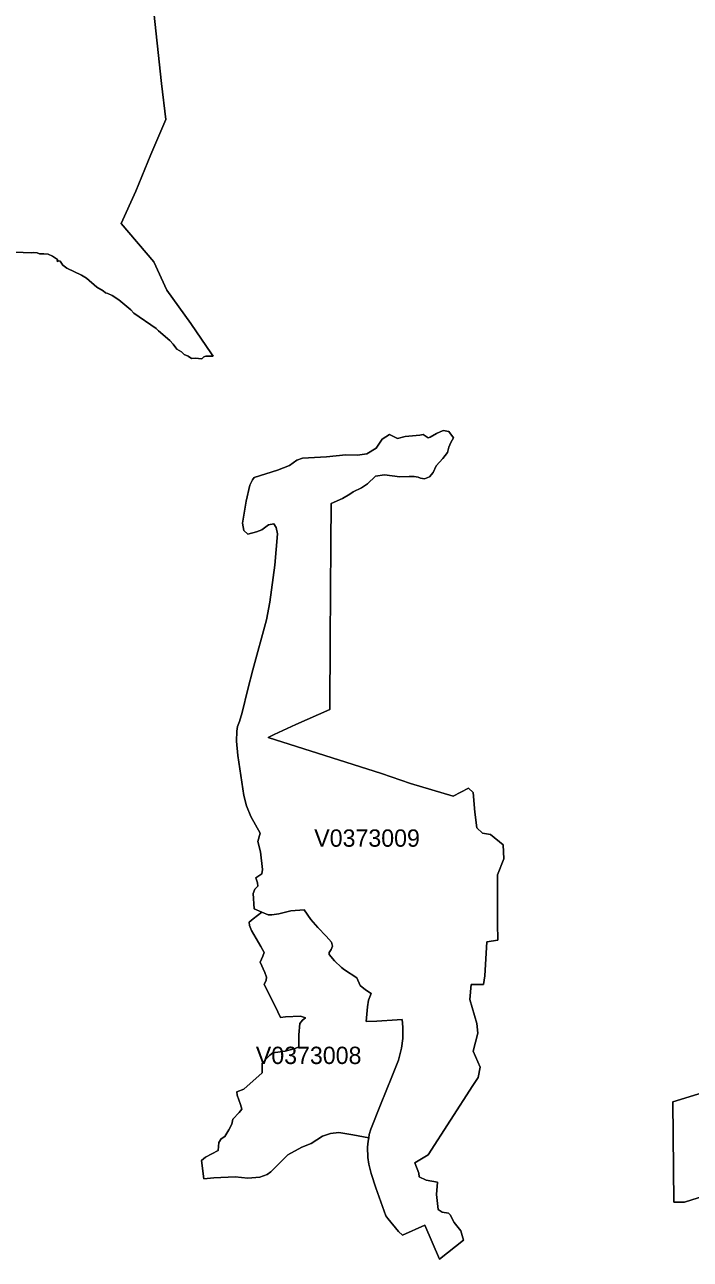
# Model space of a CAD drawing. Extents: x 369010 to 735936, y 6377141 to 6616555.
# Drawn here: x 395235 to 399077, y 6467815 to 6474944 of the extents above; entities that cross this region are included whole.
import ezdxf
from ezdxf.enums import TextEntityAlignment as Align

# ---------------------------------------------------------------- set-up
doc = ezdxf.new("R2010")
doc.units = 0
doc.header["$LTSCALE"] = 40
doc.layers.add('3', color=7, linetype='Continuous', lineweight=13)
doc.layers.add('4', color=7, linetype='Continuous')

msp = doc.modelspace()

# ---------------------------------------------------------------- linework, layer by layer
at = {"layer": '3'}
for points in [[(395176.39, 6473631.47), (395275.53, 6473626.34), (395287.94, 6473628.49), (395306.81, 6473626.51), (395320.38, 6473621.54), (395344.71, 6473620.88), (395370.69, 6473618.4), (395394.85, 6473607.64), (395424.48, 6473589.44), (395422.16, 6473579.51), (395424.31, 6473576.86), (395431.26, 6473581.16), (395440.04, 6473579.17), (395455.76, 6473555.34), (395479.1, 6473539.29), (395562.34, 6473497.25), (395591.97, 6473480.53), (395650.89, 6473429.39), (395687.46, 6473408.21), (395700.54, 6473396.46), (395714.94, 6473391.66), (395739.27, 6473381.07), (395778.49, 6473355.74), (395848.17, 6473297.49), (395864.72, 6473278.95), (395994.81, 6473189.25), (396006.39, 6473176.34), (396072.26, 6473121.72), (396092.29, 6473100.21), (396112.98, 6473071.41), (396139.29, 6473055.52), (396155.51, 6473039.96), (396179.51, 6473030.2), (396197.71, 6473016.46), (396219.23, 6473018.12), (396257.63, 6473014.97), (396269.71, 6473026.23), (396279.64, 6473031.19), (396322.83, 6473029.37), (396312.74, 6473043.77), (396193.74, 6473218.04), (396055.71, 6473411.35), (395980.08, 6473575.04), (395792.39, 6473796.98), (395876.14, 6473984), (395963.53, 6474194.68), (396050.25, 6474396.1), (396025.09, 6474605.46), (395974.78, 6475071.03)], [(395974.78, 6475071.03), (396025.09, 6474605.46), (396050.25, 6474396.1), (395963.53, 6474194.68), (395876.14, 6473984), (395792.39, 6473796.98), (395980.08, 6473575.04), (396055.71, 6473411.35), (396193.74, 6473218.04), (396312.74, 6473043.77), (396322.83, 6473029.37), (396279.64, 6473031.19), (396269.71, 6473026.23), (396257.63, 6473014.97), (396219.23, 6473018.12), (396197.71, 6473016.46), (396179.51, 6473030.2), (396155.51, 6473039.96), (396139.29, 6473055.52), (396112.98, 6473071.41), (396092.29, 6473100.21), (396072.26, 6473121.72), (396006.39, 6473176.34), (395994.81, 6473189.25), (395864.72, 6473278.95), (395848.17, 6473297.49), (395778.49, 6473355.74), (395739.27, 6473381.07), (395714.94, 6473391.66), (395700.54, 6473396.46), (395687.46, 6473408.21), (395650.89, 6473429.39), (395591.97, 6473480.53), (395562.34, 6473497.25), (395479.1, 6473539.29), (395455.76, 6473555.34), (395440.04, 6473579.17), (395431.26, 6473581.16)], [(395431.26, 6473581.16), (395424.31, 6473576.86), (395422.16, 6473579.51), (395424.48, 6473589.44), (395394.85, 6473607.64), (395370.69, 6473618.4), (395344.71, 6473620.88), (395320.38, 6473621.54), (395306.81, 6473626.51), (395287.94, 6473628.49), (395275.53, 6473626.34), (395176.39, 6473631.47)], [(396560.33, 6472330.12), (396694.72, 6472371.82), (396763.24, 6472397.97), (396806.44, 6472430.08), (396839.21, 6472440.51), (396976.74, 6472449.61), (397089.12, 6472460.86), (397156.15, 6472458.71), (397209.77, 6472465.99), (397262.73, 6472499.92), (397298.15, 6472550.9), (397340.35, 6472577.05), (397386.86, 6472554.87), (397431.22, 6472565.96), (397514.96, 6472573.24), (397534.16, 6472577.88), (397563.12, 6472559.5), (397576.2, 6472562.15), (397611.78, 6472584.5), (397649.85, 6472601.54), (397683.94, 6472594.92), (397710.25, 6472558.18), (397694.53, 6472531.86), (397683.94, 6472505.55), (397674.84, 6472473.94), (397648.52, 6472439.68), (397609.13, 6472397.64), (397593.24, 6472359.41), (397572.22, 6472333.09), (397543.26, 6472322.67), (397519.59, 6472326.47), (397506.35, 6472330.94), (397483.51, 6472335.41), (397454.72, 6472335.41), (397399.93, 6472332.76), (397312.38, 6472345.34), (397259.42, 6472336.74), (397213.74, 6472292.88), (397179.32, 6472269.54), (397131.65, 6472247.36), (397112.62, 6472234.29), (397068.93, 6472207.48), (397004.21, 6472180), (397002.89, 6471946.48), (396997.76, 6471392.2), (396996.6, 6470989.7), (396800.64, 6470902.81), (396674.37, 6470845.88), (396639.61, 6470827.67), (397294.51, 6470619.47), (397462, 6470561.87), (397707.44, 6470490.04), (397796.48, 6470535.89), (397823.96, 6470509.74), (397833.06, 6470397.03), (397844.31, 6470305.84), (397877.08, 6470275.71), (397922.93, 6470267.77), (397996.25, 6470208.85), (398001.38, 6470127.59), (397964.8, 6470034.74), (397963.48, 6469753.55), (397965.96, 6469657.39), (397901.91, 6469648.29), (397890.16, 6469451.84), (397883.54, 6469401.03), (397812.87, 6469402.35), (397805.09, 6469315.96), (397844.31, 6469175.77), (397849.61, 6469119.83), (397823.46, 6469016.39), (397864.01, 6468924.71), (397852.26, 6468865.12), (397820.81, 6468819.28), (397564.45, 6468417.93), (397487.16, 6468372.09), (397510.82, 6468313.17), (397512.15, 6468291.16), (397552.7, 6468271.63), (397616.91, 6468261.03), (397611.61, 6468189.04), (397622.04, 6468102.65), (397644.38, 6468086.92), (397680.96, 6468081.63), (397691.39, 6468072.53), (397713.9, 6468028.17), (397751.8, 6467978.35), (397767.52, 6467924.73), (397628.83, 6467814.84), (397543.76, 6468011.29), (397415.49, 6467953.69), (397393.48, 6467975.87), (397330.09, 6468050.51), (397318.51, 6468066.07), (397262.24, 6468227.93), (397235.42, 6468309.69), (397221.69, 6468364.64), (397215.89, 6468403.53), (397213.91, 6468461.79), (397217.22, 6468497.87)], [(397564.45, 6468417.93), (397820.81, 6468819.28), (397852.26, 6468865.12), (397864.01, 6468924.71), (397823.46, 6469016.39), (397849.61, 6469119.83), (397844.31, 6469175.77), (397805.09, 6469315.96), (397812.87, 6469402.35), (397883.54, 6469401.03), (397890.16, 6469451.84), (397901.91, 6469648.29), (397965.96, 6469657.39), (397963.48, 6469753.55), (397964.8, 6470034.74), (398001.38, 6470127.59), (397996.25, 6470208.85), (397922.93, 6470267.77), (397877.08, 6470275.71), (397844.31, 6470305.84), (397833.06, 6470397.03), (397823.96, 6470509.74), (397796.48, 6470535.89), (397707.44, 6470490.04), (397462, 6470561.87), (397294.51, 6470619.47), (396639.61, 6470827.67), (396674.37, 6470845.88), (396800.64, 6470902.81), (396996.6, 6470989.7), (396997.76, 6471392.2), (397002.89, 6471946.48), (397004.21, 6472180), (397068.93, 6472207.48), (397112.62, 6472234.29), (397131.65, 6472247.36), (397179.32, 6472269.54), (397213.74, 6472292.88), (397259.42, 6472336.74), (397312.38, 6472345.34), (397399.93, 6472332.76), (397454.72, 6472335.41), (397483.51, 6472335.41), (397506.35, 6472330.94), (397519.59, 6472326.47), (397543.26, 6472322.67), (397572.22, 6472333.09), (397593.24, 6472359.41), (397609.13, 6472397.64), (397648.52, 6472439.68), (397674.84, 6472473.94), (397683.94, 6472505.55), (397694.53, 6472531.86), (397710.25, 6472558.18), (397683.94, 6472594.92), (397649.85, 6472601.54), (397611.78, 6472584.5), (397576.2, 6472562.15), (397563.12, 6472559.5), (397534.16, 6472577.88), (397514.96, 6472573.24), (397431.22, 6472565.96), (397386.86, 6472554.87), (397340.35, 6472577.05), (397298.15, 6472550.9), (397262.73, 6472499.92), (397209.77, 6472465.99), (397156.15, 6472458.71), (397089.12, 6472460.86), (396976.74, 6472449.61), (396839.21, 6472440.51), (396806.44, 6472430.08), (396763.24, 6472397.97), (396694.72, 6472371.82), (396560.33, 6472330.12)], [(397217.22, 6468497.87), (397220.53, 6468517.23), (397129, 6468534.61), (397048.57, 6468546.36), (397000.24, 6468541.73), (396954.07, 6468525.34), (396888.69, 6468482.81), (396834.57, 6468461.96), (396753.48, 6468418.76), (396676.35, 6468340.31), (396655.17, 6468320.28), (396635.47, 6468304.56), (396592.44, 6468289.5), (396522.43, 6468284.2), (396449.94, 6468291.49), (396325.81, 6468286.19), (396269.71, 6468279.07), (396254.65, 6468385.66), (396279.47, 6468405.35), (396352.63, 6468442.59), (396355.94, 6468490.26), (396369.01, 6468510.95), (396389.86, 6468524.02), (396413.53, 6468563.24), (396431.07, 6468594.69), (396435.71, 6468624.81), (396472.28, 6468663.37), (396487.35, 6468681.91), (396480.89, 6468708.06), (396461.86, 6468763.67), (396458.55, 6468782.7), (396499.1, 6468797.1), (396604.85, 6468891.11), (396606.18, 6468947.38), (396649.37, 6468993.06), (396667.58, 6469008.12), (396737.59, 6469017.22), (396795.51, 6469031.29), (396816.53, 6469042.38), (396817.2, 6469110.4), (396823.65, 6469175.94), (396839.21, 6469195.14), (396856.25, 6469208.88), (396827.46, 6469219.3), (396741.23, 6469214.83), (396712.43, 6469210.86), (396681.65, 6469277.56), (396617.1, 6469402.35), (396628.85, 6469426.51), (396630.84, 6469443.56), (396621.07, 6469470.37), (396594.92, 6469530.28), (396609.98, 6469564.87), (396617.76, 6469585.89), (396598.23, 6469621.81), (396544.61, 6469713.83), (396532.2, 6469742.63), (396530.87, 6469760.83), (396553.88, 6469781.85), (396603.53, 6469819.25), (396560.33, 6469838.95), (396553.88, 6469926.67), (396562.98, 6469951.49), (396580.69, 6469969.7), (396579.37, 6469989.72), (396568.28, 6470017.86), (396604.19, 6470041.36), (396606.84, 6470066.35), (396595.59, 6470168.63), (396581.35, 6470228.21), (396594.43, 6470276.54), (396539.65, 6470371.04), (396515.48, 6470433.27), (396499.1, 6470492.69), (396465.17, 6470725.06), (396457.89, 6470807.31), (396458.55, 6470864.74), (396463.18, 6470892.22), (396474.93, 6470921.01), (396490.49, 6470971.82), (396523.09, 6471107.04), (396552.55, 6471219.25), (396631, 6471508.06), (396649.21, 6471609.01), (396679.33, 6471824), (396694.39, 6472004.07), (396686.45, 6472040.15), (396673.37, 6472062.99), (396642.75, 6472056.54), (396604.19, 6472027.08), (396572.75, 6472016.65), (396522.43, 6472002.91), (396499.59, 6472024.43), (396491.65, 6472065.64), (396513.33, 6472193.57), (396534.18, 6472284.6), (396550.57, 6472316.54), (396560.33, 6472330.12)], [(396560.33, 6472330.12), (396550.57, 6472316.54), (396534.18, 6472284.6), (396513.33, 6472193.57), (396491.65, 6472065.64), (396499.59, 6472024.43), (396522.43, 6472002.91), (396572.75, 6472016.65), (396604.19, 6472027.08), (396642.75, 6472056.54), (396673.37, 6472062.99), (396686.45, 6472040.15), (396694.39, 6472004.07), (396679.33, 6471824), (396649.21, 6471609.01), (396631, 6471508.06), (396552.55, 6471219.25), (396523.09, 6471107.04), (396490.49, 6470971.82), (396474.93, 6470921.01), (396463.18, 6470892.22), (396458.55, 6470864.74), (396457.89, 6470807.31), (396465.17, 6470725.06), (396499.1, 6470492.69), (396515.48, 6470433.27), (396539.65, 6470371.04), (396594.43, 6470276.54), (396581.35, 6470228.21), (396595.59, 6470168.63), (396606.84, 6470066.35), (396604.19, 6470041.36), (396568.28, 6470017.86), (396579.37, 6469989.72), (396580.69, 6469969.7), (396562.98, 6469951.49), (396553.88, 6469926.67), (396560.33, 6469838.95), (396603.53, 6469819.25), (396640.77, 6469804.86), (396662.28, 6469803.53), (396701.51, 6469810.81), (396771.35, 6469826.7), (396848.48, 6469833.32), (396886.38, 6469776.39), (396927.42, 6469730.54), (396975.91, 6469680.89), (397005.21, 6469645.81), (397011, 6469624.13), (397003.88, 6469604.6), (396991.47, 6469586.89), (396992.13, 6469574.47), (397023.41, 6469538.39), (397063.3, 6469499.34), (397080.84, 6469486.92), (397152.18, 6469441.24), (397172.2, 6469396.89), (397202.32, 6469370.74), (397234.27, 6469350.55), (397220.03, 6469311.82), (397212.75, 6469272.26), (397206.79, 6469187.19), (397268.36, 6469189.84), (397384.38, 6469197.12), (397413.18, 6469199.77), (397417.81, 6469155.25), (397417.15, 6469090.04), (397409.87, 6469035.1), (397392.98, 6468965.42), (397354.42, 6468867.94), (397287.72, 6468707.23), (397232.94, 6468565.56), (397223.67, 6468535.11), (397220.53, 6468517.23), (397217.22, 6468497.87), (397213.91, 6468461.79), (397215.89, 6468403.53), (397221.69, 6468364.64), (397235.42, 6468309.69), (397262.24, 6468227.93), (397318.51, 6468066.07), (397330.09, 6468050.51), (397393.48, 6467975.87), (397415.49, 6467953.69), (397543.76, 6468011.29), (397628.83, 6467814.84), (397767.52, 6467924.73), (397751.8, 6467978.35), (397713.9, 6468028.17), (397691.39, 6468072.53), (397680.96, 6468081.63), (397644.38, 6468086.92), (397622.04, 6468102.65), (397611.61, 6468189.04), (397616.91, 6468261.03), (397552.7, 6468271.63), (397512.15, 6468291.16), (397510.82, 6468313.17), (397487.16, 6468372.09), (397564.45, 6468417.93)], [(398981.82, 6468145.68), (398975.7, 6468725.11), (399245.3, 6468807.53)], [(399245.3, 6468807.53), (398975.7, 6468725.11), (398981.82, 6468145.68), (399043.39, 6468144.35), (399358.34, 6468245.64)], [(399358.34, 6468245.64), (399043.39, 6468144.35), (398981.82, 6468145.68)]]:
    msp.add_lwpolyline(points, dxfattribs=at)
msp.add_lwpolyline([(396603.53, 6469819.25), (396553.88, 6469781.85), (396530.87, 6469760.83), (396532.2, 6469742.63), (396544.61, 6469713.83), (396598.23, 6469621.81), (396617.76, 6469585.89), (396609.98, 6469564.87), (396594.92, 6469530.28), (396621.07, 6469470.37), (396630.84, 6469443.56), (396628.85, 6469426.51), (396617.1, 6469402.35), (396681.65, 6469277.56), (396712.43, 6469210.86), (396741.23, 6469214.83), (396827.46, 6469219.3), (396856.25, 6469208.88), (396839.21, 6469195.14), (396823.65, 6469175.94), (396817.2, 6469110.4), (396816.53, 6469042.38), (396795.51, 6469031.29), (396737.59, 6469017.22), (396667.58, 6469008.12), (396649.37, 6468993.06), (396606.18, 6468947.38), (396604.85, 6468891.11), (396499.1, 6468797.1), (396458.55, 6468782.7), (396461.86, 6468763.67), (396480.89, 6468708.06), (396487.35, 6468681.91), (396472.28, 6468663.37), (396435.71, 6468624.81), (396431.07, 6468594.69), (396413.53, 6468563.24), (396389.86, 6468524.02), (396369.01, 6468510.95), (396355.94, 6468490.26), (396352.63, 6468442.59), (396279.47, 6468405.35), (396254.65, 6468385.66), (396269.71, 6468279.07), (396325.81, 6468286.19), (396449.94, 6468291.49), (396522.43, 6468284.2), (396592.44, 6468289.5), (396635.47, 6468304.56), (396655.17, 6468320.28), (396676.35, 6468340.31), (396753.48, 6468418.76), (396834.57, 6468461.96), (396888.69, 6468482.81), (396954.07, 6468525.34), (397000.24, 6468541.73), (397048.57, 6468546.36), (397129, 6468534.61), (397220.53, 6468517.23), (397223.67, 6468535.11), (397232.94, 6468565.56), (397287.72, 6468707.23), (397354.42, 6468867.94), (397392.98, 6468965.42), (397409.87, 6469035.1), (397417.15, 6469090.04), (397417.81, 6469155.25), (397413.18, 6469199.77), (397384.38, 6469197.12), (397268.36, 6469189.84), (397206.79, 6469187.19), (397212.75, 6469272.26), (397220.03, 6469311.82), (397234.27, 6469350.55), (397202.32, 6469370.74), (397172.2, 6469396.89), (397152.18, 6469441.24), (397080.84, 6469486.92), (397063.3, 6469499.34), (397023.41, 6469538.39), (396992.13, 6469574.47), (396991.47, 6469586.89), (397003.88, 6469604.6), (397011, 6469624.13), (397005.21, 6469645.81), (396975.91, 6469680.89), (396927.42, 6469730.54), (396886.38, 6469776.39), (396848.48, 6469833.32), (396771.35, 6469826.7), (396701.51, 6469810.81), (396662.28, 6469803.53), (396640.77, 6469804.86)], close=True, dxfattribs=at)

# ---------------------------------------------------------------- texts
at = {"layer": '4'}
for s, p in [('V0373009', (397211.08, 6470197.36)), ('V0373008', (396873.9, 6468942.6))]:
    msp.add_text(s, height=100, dxfattribs=at).set_placement(p, align=Align.CENTER)

doc.saveas('drawing.dxf')
